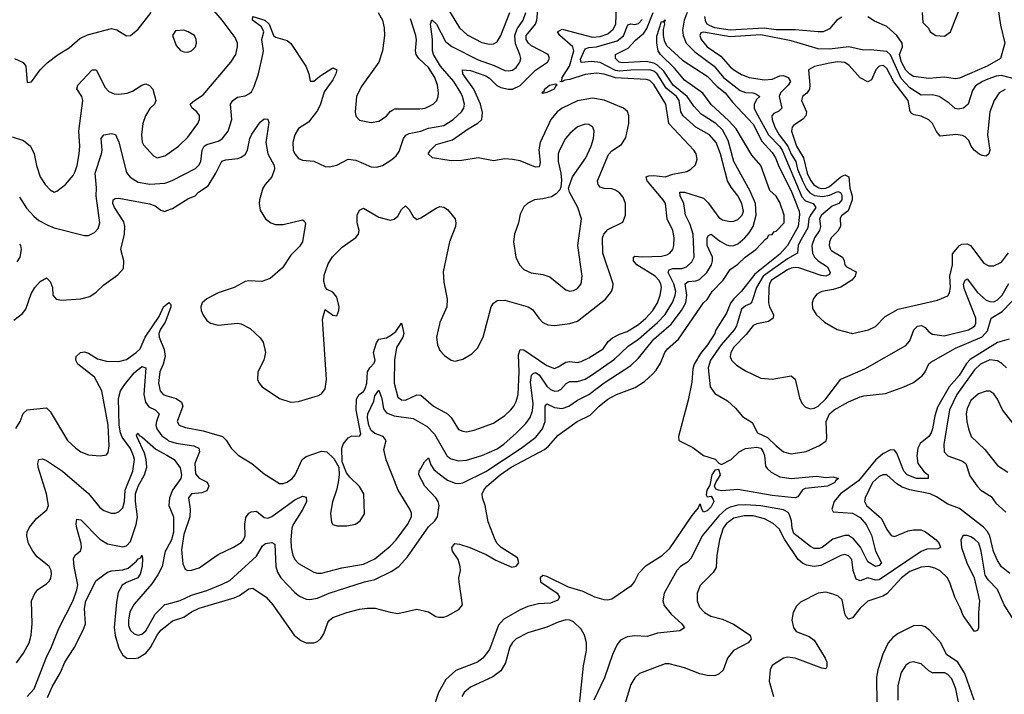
# Model space of a CAD drawing. Header units: inches. Extents: x 1682530 to 1839546, y 640742 to 791647.
# Tile 422 of 656: x 1709230 to 1714385, y 754921 to 758453. Entities that reach past the tile are written whole.
import ezdxf

# ---------------------------------------------------------------- set-up
doc = ezdxf.new("R2010")
doc.units = ezdxf.units.IN
doc.header["$MEASUREMENT"] = 0
doc.layers.add('B7705', color=7, linetype='Continuous')
doc.layers.add('B7715', color=7, linetype='Continuous')

msp = doc.modelspace()

# ---------------------------------------------------------------- linework, layer by layer
at = {"layer": 'B7705', "color": 5}
for points, elevation in [([(1709203.8, 758250), (1709247.9, 758227.9), (1709262.4, 758210), (1709270, 758124.7), (1709291.7, 758128.3), (1709338, 758190), (1709373.5, 758226.5), (1709431.8, 758270), (1709490, 758305.2), (1709545.1, 758354.9), (1709586, 758374), (1709710, 758406.5), (1709738.9, 758398.9), (1709790, 758368), (1709810, 758370.6), (1709850, 758403), (1709918.4, 758490)], 680), ([(1709190, 757839.7), (1709250, 757819.7), (1709286, 757790), (1709305.4, 757750), (1709317.8, 757690), (1709337.4, 757630), (1709363.5, 757590), (1709390, 757561.3), (1709410, 757550.3), (1709424.9, 757555.1), (1709469.6, 757590), (1709510, 757638), (1709521.3, 757658.7), (1709531.9, 757690), (1709541, 757750), (1709545.2, 757790), (1709540.5, 757870), (1709560.4, 758030), (1709555.8, 758050), (1709529.8, 758090.2), (1709535.1, 758110), (1709610, 758190.3), (1709630, 758190.4), (1709677.9, 758097.9), (1709697.7, 758077.7), (1709724.9, 758064.9), (1709750, 758062.1), (1709792.2, 758067.8), (1709820.6, 758079.4), (1709870, 758110.2), (1709890, 758116.5), (1709910, 758109.1), (1709928, 758090), (1709943.1, 758030), (1709935.3, 758010), (1709912.1, 757987.9), (1709889.3, 757950), (1709875.2, 757910), (1709867.2, 757850), (1709871.5, 757811.5), (1709878.4, 757798.4), (1709930, 757740.8), (1709950, 757730.2), (1709990, 757740.2), (1710000, 757747.1)], 660), ([(1709230, 757523.7), (1709265.9, 757465.9), (1709303.7, 757423.7), (1709330, 757402.2), (1709377.4, 757377.4), (1709410, 757363.5), (1709570, 757322.8), (1709590, 757322.3), (1709621.6, 757338.4), (1709640.3, 757359.7), (1709650.6, 757390), (1709629.9, 757530), (1709632.2, 757572.2), (1709626, 757650), (1709657.7, 757750), (1709661.3, 757770), (1709656.5, 757830), (1709670, 757850.2), (1709710, 757856.3), (1709731.3, 757851.3), (1709750, 757812.4), (1709790, 757652.8), (1709807.9, 757627.9), (1709850, 757602.2), (1709911.2, 757591.2), (1709990, 757597.5), (1710000, 757600.9)], 640), ([(1709199.7, 756880.3), (1709244.8, 756915.2), (1709262.3, 756937.7), (1709290, 757018.4), (1709310, 757050.5), (1709337.5, 757082.5), (1709370, 757101), (1709390, 757082.8), (1709401.1, 757050), (1709403.8, 757010), (1709422, 756990), (1709450, 756984.2), (1709550, 756991.6), (1709596.7, 757003.3), (1709630, 757026.2), (1709670, 757065.2), (1709743.4, 757116.6), (1709773.1, 757150), (1709775.9, 757190), (1709760.5, 757250), (1709778.9, 757330), (1709781.5, 757370), (1709775.3, 757395.3), (1709725.7, 757470), (1709718.5, 757490), (1709718.9, 757510), (1709730, 757517.2), (1709750, 757518.2), (1709909.4, 757489.4), (1709938.9, 757478.9), (1709970, 757455.9), (1709989.5, 757449.5), (1710000, 757453.2)], 620), ([(1709230, 757277.2), (1709233.7, 757270), (1709237.8, 757250), (1709230.9, 757209.1), (1709215, 757185)], 620), ([(1709210, 756312.7), (1709232.3, 756350), (1709249.1, 756390.9), (1709269.6, 756410), (1709370, 756420.5), (1709390, 756402), (1709480.8, 756250), (1709523.6, 756210), (1709550, 756190.2), (1709590, 756174), (1709651.1, 756168.9), (1709684.4, 756175.6), (1709693.4, 756186.6), (1709698, 756222), (1709692.7, 756330), (1709661, 756510), (1709621.1, 756581.1), (1709535.1, 756650), (1709524.7, 756670), (1709525.1, 756690), (1709549.4, 756710), (1709570, 756713.4), (1709590, 756707.2), (1709637.5, 756677.5), (1709685.5, 756665.5), (1709750, 756662.6), (1709790, 756674.6), (1709840.7, 756710), (1709860.4, 756730), (1709886.9, 756790), (1709961.1, 756898.9), (1709983.2, 756950), (1710000, 756962.8)], 580), ([(1710000, 756892.2), (1709991.5, 756870), (1709967.4, 756832.6), (1709958.9, 756810), (1709959.9, 756790), (1709987, 756727), (1709992.2, 756690), (1709981.3, 756650), (1709963.2, 756610), (1709956.8, 756550), (1709964.8, 756510), (1709981.2, 756490), (1710000, 756484.2)], 580), ([(1709213.8, 755086.2), (1709250, 755135.8), (1709279.1, 755190), (1709289.9, 755230), (1709296.1, 755290), (1709292.7, 755410), (1709310, 755448.5), (1709326, 755470), (1709370, 755499), (1709385.4, 755514.6), (1709394, 755530), (1709397.5, 755550), (1709395.2, 755570), (1709383.8, 755590), (1709321.1, 755641.1), (1709298.6, 755670), (1709277.1, 755710), (1709266.8, 755750), (1709268.6, 755771.4), (1709283, 755797), (1709318.4, 755841.6), (1709373, 755887), (1709380.5, 755910), (1709370.6, 755970.6), (1709326.5, 756110), (1709324.5, 756130), (1709330, 756150.3), (1709350, 756153.8), (1709370, 756145.9), (1709453.8, 756090), (1709590, 755972.3), (1709650, 755898.5), (1709670, 755882.8), (1709709.4, 755869.4), (1709730, 755869.3), (1709750, 755876.9), (1709770, 755897.7), (1709779.1, 755930), (1709783.1, 755990), (1709823.1, 756090), (1709830.9, 756150), (1709826.9, 756170), (1709810, 756207.8), (1709767.2, 756267.2), (1709757.5, 756290), (1709751.6, 756330), (1709747.2, 756470), (1709758.4, 756510), (1709779.4, 756540.6), (1709830, 756604), (1709870, 756638), (1709890.1, 756630.1), (1709880.9, 756490), (1709888.8, 756450), (1709906.7, 756426.7), (1709940.2, 756410), (1709959.8, 756390), (1709945.7, 756350), (1709943.1, 756330), (1709948.1, 756310), (1709974.9, 756274.9), (1710000, 756256.3)], 560), ([(1709270, 754910.2), (1709306.6, 754950), (1709370, 755115.3), (1709397.5, 755170), (1709434.6, 755265.4), (1709510, 755411.5), (1709530, 755467.2), (1709533.9, 755493.9), (1709514.6, 755590), (1709512.3, 755630), (1709521, 755650), (1709548.2, 755671.8), (1709553.2, 755690), (1709551.9, 755710), (1709529.2, 755790.8), (1709526.5, 755813.5), (1709530, 755838), (1709550, 755833.6), (1709650, 755733.4), (1709690, 755709.3), (1709770, 755693.6), (1709790, 755697.7), (1709810, 755720.3), (1709839.2, 755810), (1709847.1, 755850), (1709835.9, 755930), (1709837.2, 755970), (1709849.9, 756010), (1709883, 756070), (1709895, 756110), (1709892.4, 756150), (1709883, 756183), (1709842.7, 756270), (1709841.7, 756278.3), (1709850, 756287.7), (1709855.9, 756275.9), (1709870, 756268.9), (1709943.8, 756203.8), (1710000, 756172.3)], 540), ([(1710000, 755683.6), (1709992.5, 755670), (1709977, 755590), (1709954.2, 755545.8), (1709921.4, 755498.6), (1709830, 755393.8), (1709807.4, 755352.6), (1709799.6, 755310), (1709800.5, 755280.5), (1709810, 755254.9), (1709830, 755236.8), (1709850, 755230.8), (1709870, 755236.1), (1709890, 755253.9), (1709939.8, 755340.2), (1709989.5, 755390.5), (1710000, 755393.3)], 540), ([(1709376.1, 754903.9), (1709400.2, 754959.8), (1709444.1, 755035.9), (1709466.8, 755090), (1709515.7, 755164.3), (1709563, 755257), (1709575.5, 755290), (1709570.3, 755370), (1709575.7, 755410), (1709630, 755516.9), (1709690, 755560.5), (1709710, 755566.8), (1709770, 755572.4), (1709797.9, 755582.1), (1709841.8, 755618.2), (1709850, 755631.1), (1709863.9, 755636.1), (1709870, 755650.3), (1709873.9, 755633.9), (1709872.2, 755590), (1709860.1, 755550), (1709848, 755530), (1709790, 755507.1), (1709767.1, 755492.9), (1709746, 755454), (1709737.2, 755402.8), (1709725.4, 755270), (1709730, 755228.4), (1709750, 755161.8), (1709770, 755126.7), (1709790.9, 755110.9), (1709827.8, 755107.8), (1709850, 755112), (1709890, 755135.7), (1709914.6, 755165.4), (1709949.6, 755230), (1709970, 755256.4), (1710000, 755281.1)], 520)]:
    msp.add_lwpolyline(points, dxfattribs=dict(at, elevation=elevation))
at = {"layer": 'B7715', "color": 5}
for points, elevation in [([(1710000, 757453.2), (1710030, 757463.7), (1710110, 757514.2), (1710148.6, 757531.4), (1710165.6, 757550), (1710216.6, 757583.4), (1710257.6, 757650), (1710287.7, 757712.3), (1710310, 757719.8), (1710373.1, 757726.9), (1710390, 757732.5), (1710410, 757746.5), (1710423.7, 757770), (1710435.6, 757830), (1710446.1, 757853.9), (1710490, 757916.9), (1710510, 757934.5), (1710530, 757931.5), (1710534.7, 757914.7), (1710518.4, 757810), (1710529.1, 757750), (1710563.1, 757690), (1710565, 757670), (1710550.1, 757629.9), (1710515, 757590), (1710503.2, 757570), (1710485.4, 757510), (1710483.5, 757490), (1710490, 757455.5), (1710518, 757410), (1710544.4, 757390), (1710570, 757381.2), (1710610, 757380.2), (1710710, 757404.2), (1710719.7, 757399.7), (1710726.7, 757386.7), (1710711.6, 757290), (1710694.6, 757265.4), (1710650, 757220.7), (1710606.7, 757153.3), (1710541.8, 757098.2), (1710498.6, 757081.4), (1710430, 757086), (1710410, 757081.6), (1710353.4, 757050), (1710270, 757022.2), (1710210, 756991.5), (1710186, 756970), (1710178.6, 756950), (1710180.1, 756930), (1710190, 756906.7), (1710210, 756878.5), (1710230, 756863.2), (1710270, 756853.2), (1710370, 756864.2), (1710390, 756860.2), (1710436.6, 756836.6), (1710490, 756786.7), (1710505.2, 756765.2), (1710516.9, 756710), (1710508.1, 756670), (1710476.9, 756610), (1710476.1, 756570), (1710484, 756550), (1710500.3, 756530), (1710590.1, 756470.1), (1710650, 756450.7), (1710690, 756453.4), (1710794.3, 756485.7), (1710810, 756494.4), (1710830, 756519.6), (1710837, 756570), (1710815.8, 756884.2), (1710830, 756934.8), (1710870, 756906), (1710890, 756903), (1710901.7, 756930), (1710902.4, 756950), (1710890, 757000.5), (1710870, 757026.3), (1710840.1, 757040.1), (1710830.9, 757050.9), (1710822.4, 757082.4), (1710824.7, 757115.3), (1710844.5, 757175.5), (1710868.6, 757211.4), (1710918.8, 757261.2), (1710990, 757313.4), (1711004.5, 757330), (1711008, 757350), (1710997.8, 757390), (1710997.8, 757430), (1711010, 757455.3), (1711030, 757465.7), (1711110, 757418.7), (1711170, 757402.7), (1711190, 757407.7), (1711210, 757424.7), (1711230, 757458.4), (1711250, 757478.4), (1711270, 757458.9), (1711290, 757422.6), (1711310, 757407.6), (1711330, 757415.6), (1711410, 757466), (1711430, 757474), (1711450, 757472.2), (1711470, 757459.3), (1711510, 757410.6), (1711514.3, 757390), (1711511.5, 757370), (1711480.3, 757290), (1711447.1, 757132.9), (1711450, 757078), (1711468, 756990), (1711466.7, 756950), (1711430, 756867), (1711411.7, 756790), (1711416.8, 756750), (1711430, 756721.1), (1711454.6, 756694.6), (1711490, 756671.2), (1711510, 756665.8), (1711550, 756676.3), (1711596.8, 756703.2), (1711627.1, 756732.9), (1711656.3, 756790), (1711699.3, 756950), (1711710.6, 756969.4), (1711730, 756983.2), (1711770, 756984.3), (1711893, 756950), (1711915.6, 756935.6), (1711947.8, 756890), (1711970, 756868), (1711995.7, 756855.7), (1712030, 756851.8), (1712110, 756862), (1712150, 756874.2), (1712296.8, 756990), (1712328, 757030), (1712335.7, 757050), (1712336.8, 757070), (1712283.3, 757230), (1712280.9, 757310), (1712288.2, 757330), (1712310, 757354.3), (1712387.6, 757392.4), (1712401.6, 757430), (1712401.5, 757490), (1712390, 757523.1), (1712370, 757547.2), (1712350, 757560.6), (1712330, 757567), (1712290, 757568.4), (1712270, 757576.5), (1712258.4, 757590), (1712254.6, 757610), (1712312.6, 757747.4), (1712330, 757765.5), (1712380.5, 757799.5), (1712404.5, 757835.5), (1712420.2, 757910), (1712419.4, 757950), (1712411.6, 757971.6), (1712391.1, 757990), (1712290, 758030.8), (1712230, 758041.3), (1712150, 758028.5), (1712070, 757989.4), (1712043.6, 757970), (1712010.6, 757930), (1711954.5, 757810), (1711948.4, 757771.6), (1711955, 757705), (1711950, 757683.1), (1711930, 757680.2), (1711850, 757713.2), (1711810, 757721.6), (1711770, 757723.7), (1711710, 757714.6), (1711630, 757729.1), (1711544.6, 757715.4), (1711490, 757713.9), (1711392.3, 757730), (1711368.5, 757750), (1711380.7, 757770), (1711410, 757799.2), (1711496.1, 757823.9), (1711578.3, 757881.7), (1711629.2, 757910.8), (1711649.9, 757930.1), (1711652.6, 757967.4), (1711642.7, 758010), (1711607.7, 758090), (1711549.9, 758170), (1711549.2, 758190.8), (1711590, 758187.4), (1711670, 758158.4), (1711690, 758147.3), (1711728.7, 758108.7), (1711750, 758097.9), (1711790, 758088.3), (1711810, 758089.7), (1711850, 758107.6), (1711930, 758187.8), (1711993, 758230), (1712004.3, 758250), (1711996.5, 758270), (1711910, 758315.7), (1711893.5, 758330), (1711882, 758350), (1711882.3, 758370), (1711930, 758428.6), (1711938.1, 758450), (1711950, 758570.1)], 620), ([(1710000, 757747.1), (1710061.7, 757790), (1710110, 757838.3), (1710162.4, 757910), (1710171.7, 757930), (1710171.1, 757951.1), (1710158.2, 757970), (1710133.7, 757990), (1710122.9, 758010), (1710145.1, 758030), (1710190, 758058.6), (1710336.4, 758230), (1710362.5, 758270), (1710371.4, 758310), (1710371.3, 758330), (1710359.1, 758359.1), (1710289.8, 758450), (1710224.9, 758524.9)], 660), ([(1710000, 756484.2), (1710049.1, 756469.1), (1710078, 756450), (1710085.2, 756430), (1710055, 756350), (1710064.6, 756330), (1710098.6, 756318.6), (1710190, 756301.2), (1710291.2, 756271.2), (1710311.4, 756251.4), (1710336.9, 756210), (1710373.4, 756173.4), (1710445.3, 756130), (1710510, 756074.9), (1710590, 756024.9), (1710610, 756024.9), (1710630, 756031.3), (1710656.4, 756050), (1710672.7, 756070), (1710709.8, 756150), (1710730, 756165.2), (1710810, 756194.2), (1710838, 756190), (1710874.8, 756154.8), (1710900.5, 756110), (1710902.6, 756070), (1710897.7, 756030), (1710889.2, 755990), (1710867.9, 755927.9), (1710857.3, 755870), (1710862.5, 755822.5), (1710870.4, 755810.4), (1710890, 755802.4), (1710942.3, 755802.3), (1710987.5, 755812.5), (1711013.3, 755830), (1711034.6, 755865.4), (1711032.3, 755970), (1711010, 756009.6), (1710958, 756058), (1710940.9, 756080.9), (1710918, 756138), (1710917.1, 756210), (1710923.1, 756230), (1710950, 756263.2), (1710970, 756273.6), (1711010, 756272.8), (1711016.6, 756283.4), (1710991.3, 756410), (1710993.9, 756466.1), (1711007.4, 756490), (1711030, 756506.9), (1711038.3, 756521.7), (1711048, 756550), (1711051.5, 756610), (1711062.7, 756630), (1711086.1, 756653.9), (1711090.7, 756670), (1711083.4, 756710), (1711098.7, 756761.3), (1711110, 756779.7), (1711150, 756787.5), (1711177.1, 756802.9), (1711198.7, 756821.3), (1711230, 756864.4), (1711240.7, 756810), (1711235.3, 756790), (1711203, 756737), (1711192.6, 756672.6), (1711190.1, 756550.1), (1711210, 756476.9), (1711230, 756462.2), (1711250, 756461.8), (1711310, 756488.6), (1711330, 756487.6), (1711396.9, 756430), (1711470.1, 756390.1), (1711488.4, 756370), (1711527.9, 756307.9), (1711550, 756298.2), (1711570, 756295.9), (1711610, 756303.8), (1711710, 756341.4), (1711770, 756381), (1711802, 756410), (1711817, 756430), (1711830, 756453.4), (1711839.4, 756490), (1711845.2, 756610), (1711841.7, 756698.3), (1711850, 756726.5), (1711870, 756724), (1711990, 756642.3), (1712030, 756627.5), (1712050, 756635.1), (1712090, 756660.6), (1712110, 756663.1), (1712150, 756657.8), (1712170, 756662.6), (1712210, 756682.2), (1712284.5, 756730), (1712311.1, 756768.9), (1712333.4, 756786.6), (1712370, 756807.3), (1712410, 756820.5), (1712470, 756857.7), (1712508.4, 756890), (1712545.5, 756930), (1712568.7, 756970), (1712583.8, 757010), (1712591.1, 757050), (1712587.2, 757070), (1712576.4, 757090), (1712556.6, 757110), (1712461.5, 757170), (1712444.5, 757190), (1712444, 757210), (1712450, 757214.2), (1712490, 757211.6), (1712590, 757215.4), (1712618.7, 757221.3), (1712634.6, 757230), (1712649, 757250), (1712655.2, 757270), (1712657.5, 757310), (1712650.4, 757350), (1712620.1, 757410), (1712610.5, 757490), (1712599, 757510), (1712515.9, 757610), (1712509.8, 757630), (1712524.4, 757635.6), (1712550, 757637.2), (1712610, 757629.7), (1712650, 757645), (1712722.3, 757657.7), (1712744.2, 757670), (1712767.8, 757692.2), (1712777.6, 757722.4), (1712772.1, 757750), (1712759.8, 757770), (1712629.3, 757909.3), (1712613.9, 758010), (1712550, 758113), (1712530, 758134), (1712510, 758140.4), (1712350, 758148.6), (1712290, 758168.5), (1712250, 758172.9), (1712190, 758166.7), (1712110, 758139.7), (1712084.1, 758135.9), (1712068.4, 758128.4), (1712059, 758130), (1712068.4, 758131.6), (1712069.9, 758150), (1712108.8, 758210), (1712132, 758290), (1712126.1, 758310), (1712057.3, 758370), (1712045.3, 758390), (1712070, 758403.1), (1712230, 758361.5), (1712270, 758365.1), (1712310, 758378.8), (1712337.4, 758402.6), (1712350.8, 758429.2), (1712355.1, 758524.9)], 580), ([(1711459.2, 758530), (1711532.4, 758410), (1711573.4, 758373.4), (1711650, 758333.9), (1711690, 758324.1), (1711710, 758325.9), (1711730, 758336.5), (1711749.1, 758370.9), (1711796.2, 758490)], 660), ([(1714350, 758530.2), (1714364.6, 758424.6), (1714388.8, 758330), (1714365.3, 758250), (1714294.7, 758210), (1714150, 758146.1), (1714130, 758144.1), (1714070, 758152.8), (1713990, 758144.7), (1713910, 758156.1), (1713890, 758167.4), (1713870, 758187.8), (1713846.2, 758230), (1713837.1, 758270), (1713851.7, 758310), (1713850.3, 758330), (1713822.4, 758370), (1713770, 758416.6), (1713705.1, 758445.1), (1713670, 758467.8)], 540), ([(1713954.9, 758490), (1713958.8, 758438.8), (1713989, 758409), (1713997.4, 758390), (1714026, 758370), (1714072.7, 758367.3), (1714104.3, 758390), (1714158.9, 758530)], 540), ([(1710000, 757600.9), (1710029.1, 757610.9), (1710150, 757673.7), (1710168.9, 757691.1), (1710178.3, 757710), (1710186.1, 757770), (1710196.8, 757790), (1710210, 757800.1), (1710270, 757817.6), (1710290, 757828.6), (1710321.8, 757870), (1710341.7, 757930), (1710334, 758010), (1710345.3, 758030), (1710370, 758047.3), (1710410, 758055), (1710434.1, 758065.9), (1710444.2, 758075.8), (1710457, 758103), (1710480.8, 758170), (1710504, 758270), (1710505.8, 758290), (1710497.7, 758350), (1710508.6, 758390), (1710495.5, 758415.5), (1710449.8, 758450), (1710450, 758470.4), (1710514.4, 758450), (1710536.5, 758430), (1710559.5, 758370), (1710570, 758361.1), (1710630, 758344.4), (1710650, 758327.7), (1710729.1, 758210), (1710744, 758170), (1710750.8, 758130.8), (1710770, 758130.5), (1710802.4, 758157.6), (1710870, 758201.6), (1710890, 758191), (1710886, 758170), (1710870, 758137.4), (1710825, 758075), (1710805.2, 758010), (1710790, 757976.8), (1710743, 757917), (1710690, 757883), (1710671.4, 757850), (1710660.8, 757810), (1710661.5, 757770), (1710670.3, 757750), (1710690, 757726.7), (1710710, 757717.6), (1710770, 757711.7), (1710830, 757684.9), (1710850, 757682), (1710890, 757691.7), (1710950, 757723.5), (1710990, 757716.6), (1711070, 757683.2), (1711098.4, 757681.6), (1711129.8, 757690.2), (1711179.4, 757720.6), (1711200.5, 757739.5), (1711216.6, 757763.4), (1711239.5, 757830), (1711251.9, 757848.1), (1711270, 757857.4), (1711330, 757868.5), (1711370, 757884.4), (1711450, 757899.1), (1711500.2, 757930), (1711542.7, 757970), (1711555.5, 757990), (1711558.2, 758010), (1711549.4, 758050), (1711539.9, 758070), (1711502.3, 758130), (1711433.9, 758210), (1711396.5, 758270), (1711390.7, 758290), (1711391.5, 758351.5), (1711380.7, 758430), (1711388.7, 758451.3), (1711412.6, 758430), (1711458.9, 758338.9), (1711492.1, 758312.1), (1711630, 758242.5), (1711713.6, 758213.6), (1711770, 758187.5), (1711790, 758184.8), (1711810, 758188.1), (1711830, 758202.6), (1711848.3, 758230), (1711853.1, 758250), (1711849.3, 758270), (1711826.1, 758326.1), (1711822, 758370), (1711834.9, 758405.1), (1711866.2, 758450), (1711881, 758490)], 640), ([(1710000, 755393.3), (1710070, 755411.7), (1710130, 755440.1), (1710210, 755465.1), (1710290, 755496.8), (1710330, 755517.3), (1710470, 755643.8), (1710501.6, 755698.4), (1710517, 755710), (1710550, 755715.5), (1710566.8, 755706.8), (1710571, 755590), (1710580.5, 755560.5), (1710597.2, 755530), (1710670, 755453.2), (1710694.5, 755434.5), (1710730, 755419.8), (1710750, 755417.9), (1710790, 755423.6), (1710850, 755450.1), (1711035.1, 755510), (1711090, 755522.7), (1711175.3, 755564.7), (1711214.4, 755590), (1711259.8, 755640.2), (1711370, 755798.4), (1711403.5, 755830), (1711417.1, 755850), (1711427.2, 755910), (1711421.9, 755930), (1711408.7, 755950), (1711351.8, 756010), (1711319.2, 756070), (1711322.3, 756090), (1711330, 756103.8), (1711350, 756138), (1711370, 756158.8), (1711382.3, 756122.3), (1711398.3, 756098.3), (1711419.8, 756079.8), (1711470, 756041.7), (1711510, 756026.3), (1711530, 756024.8), (1711550, 756028.8), (1711670, 756087.7), (1711855, 756210), (1711932.7, 756267.3), (1711967.4, 756310), (1711980.6, 756350), (1711981.1, 756430), (1711990, 756441.7), (1712030, 756423.4), (1712070, 756416.5), (1712105.5, 756430), (1712150, 756461.2), (1712210, 756491), (1712290, 756551.3), (1712430, 756641.6), (1712470, 756680.5), (1712550, 756780.5), (1712641.9, 756858.1), (1712696, 756930), (1712717.4, 756970), (1712723, 757010), (1712715, 757070), (1712730, 757081.4), (1712770, 757085.3), (1712790, 757093.4), (1712828.2, 757130), (1712853, 757170), (1712858.1, 757190), (1712857, 757210), (1712828.9, 757270), (1712829.6, 757310.4), (1712837.1, 757322.9), (1712850, 757329.2), (1712894.8, 757294.8), (1712930, 757275), (1712950, 757269.6), (1712970, 757271.5), (1712990, 757280.1), (1713026.7, 757310), (1713050, 757336.2), (1713070.6, 757369.4), (1713086.9, 757430), (1713081.9, 757490), (1713055.5, 757555.5), (1712970, 757710), (1712939.8, 757819.8), (1712910, 757875.5), (1712875, 757910), (1712797.6, 757957.6), (1712759.6, 757999.6), (1712725.2, 758050), (1712651.6, 758110), (1712603, 758183), (1712570, 758214.3), (1712550, 758224.9), (1712510, 758233.6), (1712386.6, 758226.6), (1712368.5, 758230), (1712348.8, 758250), (1712349.8, 758270), (1712416.6, 758303.4), (1712454.7, 758345.3), (1712497.6, 758382.4), (1712512.8, 758407.2), (1712547.5, 758490)], 540), ([(1711107.2, 758490), (1711128.9, 758450), (1711138.5, 758410), (1711139.6, 758370), (1711130.3, 758290), (1711110.2, 758229.8), (1711018.4, 758101.6), (1710993.8, 758050), (1710985.8, 757970), (1710990, 757948), (1711010, 757926.3), (1711070, 757914.9), (1711110, 757922.3), (1711150, 757947.2), (1711170, 757972.7), (1711193.3, 757986.7), (1711325.5, 757985.5), (1711353.3, 757990), (1711395.3, 758010), (1711413.3, 758030), (1711421, 758050), (1711423.2, 758070), (1711417.6, 758110), (1711404.3, 758150), (1711370, 758202), (1711319.9, 758250), (1711306.5, 758270), (1711302.1, 758290), (1711308.2, 758348.2), (1711304.7, 758370), (1711277.1, 758457.1)], 660), ([(1712725.3, 758490), (1712709.3, 758450), (1712701.2, 758398.8), (1712703.5, 758370), (1712719.9, 758330), (1712764.1, 758284.1), (1712865.7, 758210), (1712915.2, 758150), (1713002, 758082), (1713030, 758071.8), (1713069.2, 758069.2), (1713084.5, 758064.5), (1713104.9, 758050), (1713090, 758036.8), (1713075.3, 758010), (1713076, 757990), (1713085, 757970), (1713150.6, 757850), (1713209, 757790), (1713221.8, 757770), (1713325.4, 757525.4), (1713344.9, 757504.9), (1713383.7, 757490), (1713398.3, 757470), (1713370.1, 757430), (1713362.5, 757410), (1713356.3, 757363.7), (1713313.9, 757290), (1713306.7, 757270), (1713303.1, 757230), (1713250, 757201.1), (1713123.1, 757110), (1713087.3, 757050), (1713064.2, 756975.8), (1713055, 756965), (1713030, 756954.9), (1713010, 756938.1), (1712982.6, 756850), (1712971, 756830), (1712902.8, 756750), (1712847.7, 756670), (1712833.9, 756630), (1712845.7, 756530), (1712870, 756496.1), (1712936.7, 756456.7), (1712978.5, 756418.5), (1713014.8, 756374.8), (1713064.5, 756344.5), (1713093.7, 756290), (1713145.1, 756265.1), (1713190, 756221.8), (1713230, 756191.1), (1713270, 756179.8), (1713347.1, 756192.9), (1713417.2, 756222.8), (1713451.7, 756248.3), (1713455.4, 756264.6), (1713453.4, 756350), (1713470, 756388.8), (1713493.7, 756410), (1713570, 756452.8), (1713630, 756477.6), (1713650, 756483.6), (1713763.6, 756496.4), (1713858.7, 756530), (1713910, 756553.6), (1713956.7, 756590), (1713971.5, 756610), (1713989.5, 756650.5), (1714000.4, 756659.6), (1714130, 756732.5), (1714270, 756791.9), (1714296.6, 756823.4), (1714316.1, 756890), (1714374.3, 756925.7), (1714470, 757025)], 540), ([(1713533.7, 758466.3), (1713508.5, 758450), (1713470, 758405.1), (1713437.3, 758390), (1713411.3, 758388.7), (1713290, 758399.6), (1713190, 758400), (1713128.1, 758408.1), (1712950, 758398), (1712870.5, 758410), (1712841.8, 758421.8), (1712829.9, 758430), (1712822.5, 758442.5), (1712817.7, 758470)], 540), ([(1710000, 756256.3), (1710010, 756248.9), (1710050, 756235.5), (1710142.1, 756222.1), (1710168.4, 756210), (1710171.9, 756190), (1710146.8, 756130), (1710150, 756075.8), (1710170, 756052.6), (1710211.6, 756031.6), (1710220.2, 756010), (1710210, 755986.8), (1710183.6, 755976.4), (1710130.2, 755969.8), (1710113.7, 755950), (1710122, 755890), (1710121.1, 755850), (1710090, 755757.6), (1710077.6, 755677.6), (1710083.5, 755603.5), (1710096.1, 755576.1), (1710109.2, 755569.2), (1710130, 755570.2), (1710170, 755583.8), (1710270, 755653), (1710350, 755691), (1710390, 755715.9), (1710402.3, 755730), (1710410.5, 755750), (1710408.6, 755811.4), (1710414.1, 755845.9), (1710430.6, 755869.4), (1710442.8, 755877.2), (1710470, 755879.3), (1710510, 755846.4), (1710530, 755842.6), (1710550, 755851.3), (1710670, 755939.8), (1710710, 755957.8), (1710730, 755953.4), (1710731.8, 755930), (1710713.2, 755890), (1710661.8, 755810), (1710655.6, 755790), (1710650.1, 755730.1), (1710650.8, 755690), (1710660.5, 755650), (1710670, 755627.6), (1710690, 755605.2), (1710770, 755560.7), (1710790, 755554.7), (1710810, 755555.2), (1710917.3, 755582.7), (1711030, 755602.5), (1711088.8, 755630), (1711170, 755697.1), (1711201.4, 755730), (1711260.6, 755810), (1711281.7, 755850), (1711281.9, 755870), (1711273.2, 755890), (1711212, 755990), (1711148.2, 756148.2), (1711137.1, 756202.9), (1711148.2, 756250), (1711134, 756270), (1711090, 756286.4), (1711070, 756302.8), (1711057.3, 756330), (1711050.8, 756369.2), (1711052.6, 756390), (1711083.7, 756456.3), (1711090, 756483.8), (1711110, 756513.4), (1711125.5, 756470), (1711135.6, 756415.6), (1711150, 756394), (1711190, 756378.7), (1711290, 756364.5), (1711363.3, 756323.3), (1711402.4, 756282.4), (1711468.2, 756168.2), (1711490, 756153.5), (1711530, 756143.5), (1711570, 756147.6), (1711650, 756172.1), (1711730, 756205.9), (1711765.8, 756230), (1711831.2, 756290), (1711881, 756339), (1711903.2, 756370), (1711914.9, 756405.1), (1711918.1, 756441.9), (1711905, 756555), (1711910, 756591.7), (1711919.1, 756600.9), (1711930, 756605.1), (1711950, 756593.1), (1711990, 756534.3), (1712010, 756517), (1712030, 756508.3), (1712050, 756509), (1712063.6, 756516.4), (1712091.9, 756548.1), (1712110, 756557.8), (1712150, 756558.9), (1712190, 756571.6), (1712230, 756594.5), (1712344.9, 756675.1), (1712415.9, 756744.1), (1712470, 756781.1), (1712570, 756867.8), (1712609.7, 756910.3), (1712650, 756976), (1712662.4, 757010), (1712664.7, 757030), (1712655.6, 757070), (1712625.1, 757130), (1712630, 757143.6), (1712649.6, 757150.4), (1712697, 757150), (1712721.6, 757158.4), (1712750, 757185.8), (1712760.8, 757210), (1712755.6, 757330), (1712740.5, 757380.5), (1712715.4, 757430), (1712707.8, 757490), (1712688.1, 757530), (1712686.9, 757550), (1712710.3, 757550), (1712810, 757518.8), (1712834.4, 757494.4), (1712890, 757417.6), (1712910, 757405), (1712950, 757395.8), (1712970, 757398), (1712990, 757406.7), (1713013.4, 757430), (1713019.6, 757450), (1713011.8, 757490), (1712990, 757530.6), (1712955.6, 757575.6), (1712936.7, 757610), (1712900.1, 757750), (1712876.6, 757810), (1712842.1, 757850), (1712769.4, 757889.4), (1712704.3, 757950), (1712691.6, 757970), (1712683.7, 758030), (1712669.6, 758050), (1712614.7, 758094.7), (1712567.4, 758170), (1712550, 758182.9), (1712530, 758189.5), (1712430, 758188.5), (1712370, 758182.9), (1712350, 758186.2), (1712270, 758229.4), (1712226.5, 758233.5), (1712170, 758228.9), (1712165.8, 758245.8), (1712190, 758300.1), (1712210, 758307.2), (1712250, 758310.5), (1712357.6, 758342.4), (1712391.2, 758368.8), (1712414.7, 758425.3), (1712429.2, 758430.8), (1712450, 758428.5), (1712470, 758432.9), (1712490, 758453.7)], 560), ([(1710000, 755281.1), (1710030, 755305.7), (1710090, 755324.9), (1710130, 755352.3), (1710170, 755372.4), (1710353.5, 755426.5), (1710381.2, 755438.8), (1710430, 755472.8), (1710450, 755477.1), (1710520.3, 755430), (1710554.9, 755390), (1710667.5, 755230), (1710702.1, 755202.1), (1710730, 755190.1), (1710770, 755190.2), (1710790, 755198.2), (1710807.6, 755212.4), (1710823, 755237), (1710843.7, 755296.3), (1710851.5, 755308.5), (1710870, 755322.8), (1710942.7, 755350), (1711010, 755366.5), (1711050, 755372.8), (1711091.5, 755371.5), (1711170, 755350.3), (1711210, 755344.4), (1711310, 755367.3), (1711370, 755353), (1711408.5, 755328.5), (1711424.2, 755324.2), (1711450, 755325.5), (1711470, 755332.4), (1711530, 755365.6), (1711547.8, 755390), (1711530.5, 755510), (1711529.9, 755530.1), (1711538.4, 755570), (1711536.2, 755590), (1711526.7, 755626.7), (1711497, 755670), (1711492, 755690), (1711509.2, 755710), (1711532.6, 755707.4), (1711587.6, 755690), (1711672.1, 755652.1), (1711722.8, 755622.8), (1711807.1, 755587.1), (1711830, 755592), (1711842.8, 755610), (1711835.7, 755635.7), (1711750.9, 755690), (1711729.8, 755710), (1711720.4, 755730), (1711683.3, 755823.3), (1711667.5, 755910), (1711654.1, 755950), (1711651.3, 755970), (1711659.9, 755990), (1711676.1, 756010), (1711746, 756070), (1711803.9, 756110), (1711977.8, 756202.2), (1711999.6, 756220.4), (1712050, 756277.7), (1712149.7, 756350), (1712217.4, 756382.6), (1712264.5, 756430), (1712310, 756466.7), (1712355.1, 756490), (1712452.8, 756527.2), (1712500.9, 756559.1), (1712543.6, 756596.4), (1712562.4, 756617.6), (1712585, 756655), (1712608.6, 756710), (1712622.6, 756730), (1712679, 756781), (1712810, 756970.6), (1712830, 756988.5), (1712856.5, 757030), (1712913.5, 757090), (1712950, 757145.7), (1712990, 757172.1), (1713028.3, 757210), (1713084.5, 757250), (1713135.4, 757304.6), (1713145.2, 757310), (1713152.9, 757327.1), (1713170, 757328.2), (1713178, 757342), (1713190, 757346), (1713232.4, 757390), (1713232.9, 757430), (1713210, 757496), (1713190, 757529.7), (1713157.8, 757557.8), (1713110, 757689.6), (1713063.3, 757743.3), (1712981, 757881), (1712942.9, 757922.9), (1712850, 758008.4), (1712807.5, 758067.5), (1712710, 758136.8), (1712658.8, 758198.8), (1712584.5, 758270), (1712572.9, 758290), (1712565.8, 758330), (1712566.7, 758366.7), (1712590, 758444), (1712598, 758442), (1712610, 758452), (1712603.6, 758436.4), (1712606.8, 758430), (1712599, 758401), (1712598.6, 758370), (1712603.6, 758343.6), (1712617.2, 758317.2), (1712701.1, 758241.1), (1712830, 758156.6), (1712882.5, 758102.5), (1712922.9, 758070), (1712961.3, 758021.3), (1713070, 757906), (1713116.3, 757816.3), (1713170, 757757.3), (1713187, 757730), (1713204.5, 757684.5), (1713270, 757557), (1713311.7, 757450), (1713313.3, 757433.3), (1713306.4, 757370), (1713250, 757269.9), (1713210, 757225.2), (1713079.2, 757120.8), (1713009, 757031), (1712968.4, 756991.6), (1712952, 756968), (1712930, 756916.8), (1712874, 756826), (1712868.9, 756810), (1712830.8, 756750), (1712794.9, 756705.1), (1712762.2, 756650), (1712754.4, 756625.6), (1712750, 756555.3), (1712730, 756461.2), (1712678.9, 756270), (1712681.1, 756250), (1712754, 756214), (1712810, 756172), (1712871.9, 756151.9), (1712890, 756131.4), (1712904.9, 756124.9), (1712955.8, 756150), (1712997.7, 756190), (1713030, 756207.1), (1713090, 756214.6), (1713110.1, 756210), (1713122.2, 756190), (1713130, 756170.5), (1713135.6, 756115.6), (1713143.2, 756103.2), (1713164.7, 756084.7), (1713210, 756060.3), (1713270, 756051.3), (1713402.8, 756062.8), (1713450, 756056.9), (1713490, 756058.9), (1713517.3, 756050), (1713502, 756038), (1713498.7, 756030), (1713458.8, 756010), (1713342, 755998), (1713328.9, 755991.1), (1713304.4, 755955.6), (1713290.2, 755949.8), (1713270, 755950.9), (1713170, 755961.6), (1712990, 755993), (1712905.6, 755985.6), (1712889.2, 755989.2), (1712875.5, 755995.5), (1712868.7, 756010), (1712874.5, 756030), (1712899.7, 756070), (1712890, 756097.2), (1712870, 756095.1), (1712854.4, 756070), (1712843.8, 756016.2), (1712828.2, 755990), (1712824.7, 755964.7), (1712830, 755954), (1712850, 755958), (1712860.7, 755940.7), (1712864, 755930), (1712850, 755902.9), (1712830, 755882), (1712810, 755875.3), (1712801.2, 755890), (1712795.3, 755915.3), (1712790, 755915.3), (1712782.5, 755897.5), (1712750, 755857), (1712630, 755682.3), (1712590, 755644.7), (1712504.9, 755590), (1712470, 755552.7), (1712448.9, 755511.1), (1712430, 755487), (1712330, 755419.3), (1712310, 755414.5), (1712290, 755416.3), (1712240.7, 755430), (1712179.8, 755459.8), (1712102.8, 755482.8), (1711990, 755538.1), (1711970, 755542.4), (1711955.3, 755530), (1711957, 755510), (1712044.1, 755450), (1712056.3, 755430), (1712046.9, 755413.1), (1712010, 755398.6), (1711946.1, 755393.9), (1711890, 755381.5), (1711850, 755363.4), (1711765.8, 755314.2), (1711737.8, 755282.2), (1711690, 755155.1), (1711654.6, 755110), (1711626.4, 755090), (1711514, 755046), (1711461, 754999), (1711422.2, 754930), (1711390.1, 754829.9)], 520), ([(1714490.9, 758129.1), (1714370, 758161), (1714343, 758157), (1714298.5, 758141.5), (1714270.4, 758129.6), (1714234.2, 758105.8), (1714218.7, 758081.3), (1714196.1, 758010), (1714172.2, 757990), (1714144.4, 757984.4), (1714128, 757988), (1714095.7, 758015.7), (1714043.5, 758050), (1714010, 758059.4), (1713950, 758058.1), (1713890, 758096.5), (1713844.5, 758144.5), (1713790, 758268.2), (1713770, 758285.7), (1713684.8, 758295.2), (1713647.2, 758292.8), (1713571.2, 758311.2), (1713470, 758298.6), (1713410, 758300.8), (1713270, 758342.3), (1713110, 758372.8), (1712950, 758363.9), (1712810, 758388.3), (1712796.4, 758383.6), (1712791, 758370), (1712797.6, 758350), (1712829.5, 758310), (1712901.9, 758261.9), (1712950, 758206.9), (1712970, 758189.6), (1713010, 758166.2), (1713050, 758150.1), (1713130, 758138), (1713170, 758141.9), (1713210, 758158.1), (1713230, 758159.9), (1713253, 758150), (1713265.6, 758130), (1713254.1, 758110), (1713214.3, 758070), (1713206.3, 758050), (1713220.9, 757990), (1713205.5, 757974.5), (1713177.9, 757962.1), (1713167.4, 757950), (1713169.3, 757930), (1713184.6, 757890), (1713206.4, 757850), (1713251.2, 757791.2), (1713268.6, 757748.6), (1713293, 757710), (1713301.7, 757670), (1713330, 757605.3), (1713350, 757566.5), (1713366.3, 757546.3), (1713391.9, 757531.9), (1713433.4, 757526.6), (1713470, 757533.4), (1713513.1, 757553.1), (1713527.7, 757547.7), (1713533.8, 757533.8), (1713533.8, 757510), (1713519.3, 757490), (1713484.1, 757475.9), (1713427.8, 757430), (1713418.2, 757410), (1713422.4, 757370), (1713417, 757350), (1713392.3, 757310), (1713377.6, 757270), (1713380.8, 757230), (1713391.4, 757210), (1713410, 757189.7), (1713459.3, 757159.3), (1713473.6, 757130), (1713470, 757118.3), (1713450.4, 757109.6), (1713426.6, 757113.4), (1713310, 757152.9), (1713290, 757155.9), (1713270, 757152.6), (1713250, 757143), (1713166.5, 757090), (1713155.6, 757070), (1713152.2, 757050), (1713150.1, 756970), (1713155.3, 756950), (1713177, 756910), (1713175.8, 756890), (1713150, 756873.5), (1713090, 756861.4), (1713070, 756851.6), (1713034.4, 756805.6), (1712970, 756738.4), (1712953.9, 756710), (1712950.2, 756690), (1712957.2, 756670), (1712983.7, 756643.7), (1713030, 756615.2), (1713110, 756575.4), (1713170, 756570.1), (1713270, 756588.4), (1713290.2, 756570.2), (1713312.4, 756472.4), (1713324.9, 756444.9), (1713344.2, 756424.2), (1713370, 756415.5), (1713390, 756419.5), (1713410, 756430.3), (1713450, 756467.3), (1713530, 756570.2), (1713655.5, 756624.5), (1713870, 756747.2), (1713890, 756772.4), (1713911.7, 756828.3), (1713930, 756847.9), (1713952, 756852), (1713970, 756842), (1713990, 756819.4), (1714010, 756805.9), (1714070, 756798.6), (1714197.7, 756830), (1714219.2, 756840.8), (1714230.4, 756850), (1714235.7, 756864.3), (1714236.1, 756890), (1714174.2, 757045.8), (1714171.8, 757068.2), (1714181.1, 757090), (1714190, 757096.2), (1714244.6, 757024.6), (1714290, 756985.3), (1714310, 756977.5), (1714330, 756976.4), (1714350, 756986.1), (1714374.1, 757010), (1714408.5, 757071.5)], 560), ([(1714390, 758087.1), (1714358.6, 758070), (1714332.6, 758030), (1714309.3, 757970), (1714296.6, 757850), (1714310.1, 757770), (1714304.9, 757750), (1714290, 757739.1), (1714270, 757741.4), (1714252.3, 757750), (1714228, 757770), (1714212, 757790), (1714199.8, 757819.8), (1714179.6, 757839.6), (1714166.3, 757846.3), (1714131.5, 757851.5), (1714050, 757843.7), (1714030, 757867.1), (1714008.7, 757908.7), (1713990, 757929.1), (1713950, 757947.1), (1713913.9, 757953.9), (1713901.2, 757961.2), (1713892, 757972), (1713881.6, 758030), (1713807.1, 758127.1), (1713770, 758196.8), (1713752.3, 758212.3), (1713730, 758209.3), (1713712.7, 758190), (1713690, 758138.7), (1713670, 758126.8), (1713630, 758149), (1713573.7, 758213.7), (1713550, 758229.4), (1713512, 758232), (1713470, 758225.8), (1713392, 758208), (1713359.6, 758190), (1713367, 758110), (1713364.9, 758090), (1713351.1, 758068.9), (1713329.4, 758050), (1713322.7, 758030), (1713349.2, 757970), (1713346, 757950), (1713330, 757932.8), (1713281.9, 757898.1), (1713275.4, 757890), (1713271, 757870), (1713297.1, 757790), (1713334.3, 757730), (1713352.7, 757650), (1713370, 757613.3), (1713388.6, 757588.6), (1713413.4, 757573.4), (1713430, 757569.3), (1713450, 757571.1), (1713470, 757579.5), (1713530, 757630.1), (1713550, 757641.5), (1713571.2, 757630), (1713577.2, 757570), (1713588.4, 757530), (1713588.6, 757510), (1713567.1, 757452.9), (1713533.6, 757426.4), (1713525.9, 757414.1), (1713527.5, 757370), (1713514.3, 757345.7), (1713477.9, 757310), (1713469.6, 757290), (1713468.5, 757270), (1713475.1, 757250), (1713483, 757243), (1713537.5, 757210), (1713547.3, 757190), (1713549.7, 757169.7), (1713558.2, 757158.2), (1713610, 757132.3), (1713604.6, 757110), (1713586.8, 757090), (1713530, 757053.4), (1713490, 757039.6), (1713430.7, 757030), (1713403.7, 757016.3), (1713386.3, 756993.7), (1713378.4, 756970), (1713381.4, 756941.4), (1713400.5, 756910), (1713443.8, 756870), (1713511, 756831), (1713590, 756810.2), (1713674.3, 756830), (1713710, 756847.2), (1713760.9, 756899.1), (1713830, 756937.9), (1714036.3, 756983.7), (1714090, 757007), (1714097.9, 757022.1), (1714103.2, 757050), (1714099.8, 757110), (1714114, 757170), (1714113.4, 757226.6), (1714150, 757270.3), (1714162.1, 757277.9), (1714190, 757280.2), (1714207.6, 757270), (1714277.4, 757177.4), (1714303.7, 757163.7), (1714330, 757164.6), (1714370, 757183.6), (1714407.9, 757232.1)], 580), ([(1710000, 756962.8), (1710011.8, 756971.8), (1710021.3, 756961.3), (1710022.2, 756950), (1710000, 756892.2)], 580), ([(1714410, 756780.5), (1714350, 756762.4), (1714207, 756673), (1714187.4, 756652.6), (1714148.9, 756590), (1714096.2, 756530), (1714035, 756425), (1714020.7, 756379.3), (1714010.1, 756310), (1714002.2, 756290), (1713990, 756269.9), (1713945.3, 756234.7), (1713932.5, 756210), (1713926.9, 756170), (1713932.2, 756130), (1713965.2, 756085.2), (1713985.8, 756070), (1713986.8, 756050), (1713926, 756050), (1713876.1, 756070), (1713858.8, 756090), (1713823.2, 756183.2), (1713810, 756199), (1713790, 756200.2), (1713750, 756179.7), (1713710, 756147.4), (1713622.2, 756037.8), (1713526.8, 755970), (1713494, 755930), (1713481.4, 755890), (1713490, 755876.9), (1713590, 755869.1), (1713630, 755846.3), (1713662.3, 755810), (1713690, 755754.9), (1713710, 755670.3), (1713743.1, 755610), (1713730, 755594.7), (1713710, 755589.9), (1713670, 755614.7), (1713632, 755692), (1713595.5, 755735.5), (1713570, 755752.1), (1713550, 755752.7), (1713487, 755733), (1713431.1, 755688.9), (1713415.9, 755684.1), (1713390, 755684.6), (1713370, 755694.5), (1713283.7, 755763.7), (1713273.8, 755790), (1713270.5, 755830), (1713260.5, 755860.5), (1713253, 755873), (1713230, 755886), (1713110, 755907.2), (1713030, 755912.7), (1712990, 755910.5), (1712950, 755901.1), (1712929.1, 755890.9), (1712890, 755855.2), (1712802.7, 755750), (1712746.5, 755633.5), (1712726.5, 755613.5), (1712690, 755590.5), (1712670, 755569.8), (1712604.5, 755450), (1712597.7, 755410), (1712605.1, 755385.1), (1712641.4, 755341.4), (1712697, 755290), (1712710.2, 755269.8), (1712685.9, 755254.1), (1712570, 755240.3), (1712515.6, 755224.4), (1712450, 755227), (1712410, 755222.4), (1712375.5, 755204.5), (1712358.8, 755181.2), (1712334.3, 755130), (1712292.7, 755007.3), (1712236.8, 754890)], 540), ([(1714396.8, 756630), (1714373.1, 756653.1), (1714350, 756667.7), (1714310, 756671.4), (1714261.3, 756650), (1714230, 756619.9), (1714136.4, 756490), (1714099, 756410), (1714068.6, 756228.6), (1714070.2, 756190.2), (1714090.4, 756170), (1714163.7, 756143.7), (1714183.5, 756130), (1714205.2, 756065.2), (1714242.3, 756010), (1714262.1, 755990), (1714316.5, 755956.5), (1714341.6, 755921.6), (1714393.8, 755873.8)], 560), ([(1714438.7, 756330), (1714376.5, 756410), (1714350, 756465.4), (1714330, 756494.8), (1714310, 756507.4), (1714290, 756507.7), (1714250, 756494.2), (1714210, 756459.8), (1714190, 756417), (1714185.9, 756390), (1714189.6, 756349.6), (1714197.1, 756310), (1714211.5, 756271.5), (1714283.3, 756203.3), (1714350, 756119.5), (1714403.2, 756083.2)], 580), ([(1710000, 756172.3), (1710039.7, 756150), (1710070, 756106), (1710077.9, 756070), (1710073.8, 756050), (1710029.8, 755990.2), (1710014.5, 755950), (1710010.4, 755910), (1710035, 755850), (1710035.9, 755770), (1710025.7, 755730), (1710000, 755683.6)], 540), ([(1714413.8, 755553.8), (1714370, 755589.1), (1714350, 755621.8), (1714329.2, 755669.2), (1714309.9, 755750), (1714295.9, 755775.9), (1714276.8, 755796.8), (1714150, 755894.2), (1714090, 755916.6), (1714030, 755955), (1713997.7, 755970), (1713890, 755992.2), (1713850, 756005.7), (1713822.5, 756022.5), (1713770, 756069.8), (1713750, 756070.6), (1713730, 756061), (1713694.8, 756030), (1713657.6, 755950), (1713653.8, 755930), (1713663.9, 755910), (1713742.3, 755842.3), (1713770, 755784.6), (1713793.3, 755753.3), (1713810, 755747.7), (1713882.7, 755777.3), (1713910, 755782), (1713950, 755781.5), (1713972.3, 755772.3), (1714028.3, 755730), (1714044.3, 755710), (1714050.6, 755690), (1714037, 755683), (1713979.7, 755680.3), (1713950, 755669.4), (1713730, 755519.6), (1713710, 755518.7), (1713670, 755531), (1713630, 755515.6), (1713610, 755524.6), (1713593.1, 755570), (1713587.1, 755627.1), (1713570, 755645.3), (1713550, 755652.1), (1713530, 755647), (1713424.3, 755595.7), (1713390, 755589.9), (1713350, 755596.7), (1713328.1, 755608.1), (1713306.8, 755626.8), (1713233.9, 755733.9), (1713207.2, 755787.2), (1713175.7, 755815.7), (1713130, 755840.2), (1713070, 755855.6), (1713024, 755856), (1712970, 755842.9), (1712930, 755814.7), (1712913.5, 755790), (1712893.6, 755730), (1712880.2, 755650), (1712875.9, 755584.1), (1712861.7, 755558.3), (1712792.8, 755490), (1712776.5, 755450), (1712776.9, 755410), (1712790, 755377.1), (1712814.9, 755350), (1712848.5, 755330), (1712910, 755313.7), (1712967.5, 755287.5), (1713054.9, 755230), (1713059.5, 755210), (1713044.9, 755190), (1712967.2, 755150), (1712936.1, 755110), (1712912.9, 755047.1), (1712892.6, 755027.4), (1712870, 755017.7), (1712830, 755020.3), (1712791.2, 755028.8), (1712710, 755059.6), (1712630, 755079.8), (1712610, 755079.7), (1712474.8, 755030), (1712450, 755007), (1712430, 754972), (1712399.1, 754870)], 560), ([(1714448.9, 755288.9), (1714383.9, 755390), (1714350.3, 755470.3), (1714301, 755521), (1714285.6, 755545.6), (1714264.5, 755670), (1714251.9, 755711.9), (1714230, 755733.9), (1714210, 755744.8), (1714190, 755753), (1714170, 755752), (1714158.2, 755730), (1714160.9, 755690), (1714189.5, 755610), (1714227.4, 755530), (1714256.1, 755410), (1714250.1, 755349.9), (1714250.6, 755269.4), (1714244.9, 755255.1), (1714230, 755249.8), (1714170, 755334.4), (1714154.6, 755374.6), (1714125.4, 755430), (1714101.9, 755501.9), (1714087.6, 755530), (1714050, 755568.3), (1714021.6, 755581.6), (1713990, 755589.4), (1713950, 755587), (1713890, 755564), (1713846.8, 755530), (1713770, 755447.2), (1713750, 755434.5), (1713670, 755407.9), (1713630, 755372.6), (1713590, 755320.6), (1713570, 755314.4), (1713555.7, 755330), (1713550, 755343.6), (1713535.5, 755415.5), (1713515.5, 755435.5), (1713490, 755445.8), (1713450, 755455.3), (1713410, 755449.8), (1713317.3, 755402.7), (1713297, 755383), (1713279.6, 755350), (1713273.6, 755310), (1713281.2, 755270), (1713294.9, 755250), (1713363, 755223), (1713390, 755203.9), (1713447.6, 755110), (1713455.2, 755090), (1713456, 755064), (1713450, 755054.5), (1713430, 755058), (1713290, 755109.8), (1713250, 755115.2), (1713229.5, 755110.5), (1713170, 755071.1), (1713160.2, 755050), (1713154.4, 754990), (1713176.2, 754910)], 580), ([(1712161.6, 754870), (1712181.6, 755070), (1712198.5, 755150), (1712197.7, 755190), (1712187.1, 755230), (1712170, 755262.8), (1712130, 755301.1), (1712110, 755309), (1712090, 755310.6), (1712050, 755298.9), (1711990, 755271.8), (1711890, 755243.4), (1711830, 755212), (1711810, 755192.2), (1711796.4, 755170), (1711774.3, 755085.7), (1711750, 755043.2), (1711707.5, 755012.5), (1711590, 754958), (1711557.2, 754930), (1711545.6, 754910)], 540), ([(1714227.9, 754890), (1714178.1, 755030), (1714142, 755090), (1714082, 755130), (1714052.5, 755190), (1713995.9, 755255.9), (1713970, 755274.6), (1713950, 755282), (1713910, 755280.2), (1713830, 755238.6), (1713801.3, 755218.7), (1713778, 755190), (1713749.4, 755130.6), (1713723.6, 755050), (1713716.8, 755010), (1713717.7, 754870)], 620), ([(1714156.7, 754830), (1714130.7, 754950), (1714110, 755001.5), (1714090, 755024.7), (1714073.2, 755033.2), (1714010, 755033.3), (1713990, 755044.5), (1713950, 755079.8), (1713910, 755090.9), (1713890, 755087.4), (1713870, 755073.5), (1713845.2, 755034.8), (1713827.1, 754967.1), (1713828.4, 754890)], 640)]:
    msp.add_lwpolyline(points, dxfattribs=dict(at, elevation=elevation))
for points, elevation in [([(1710090, 758397.2), (1710046.1, 758393.9), (1710030.4, 758370), (1710050, 758317.3), (1710072, 758292), (1710090, 758284.4), (1710110, 758283.1), (1710130, 758290.5), (1710150, 758311), (1710156.3, 758330), (1710154.7, 758350), (1710144.7, 758370), (1710111.8, 758390)], 680), ([(1711970, 758067), (1711964, 758070), (1711977.6, 758082.4), (1711977.1, 758090), (1712004.5, 758110), (1712037.4, 758117.4), (1712043.6, 758110), (1712035.2, 758104.8), (1712028.4, 758090), (1711990, 758071.1)], 580), ([(1712190, 757906.2), (1712150, 757891.9), (1712110, 757857.2), (1712088.4, 757830), (1712056.6, 757770), (1712050.2, 757750), (1712048.8, 757710), (1712063.9, 757650), (1712067.7, 757612.3), (1712063.7, 757576.3), (1712057.4, 757562.6), (1712038.2, 757541.8), (1712013.7, 757526.3), (1711970, 757514.3), (1711924.7, 757510), (1711890, 757492.3), (1711870, 757472.7), (1711850, 757435.3), (1711842, 757390), (1711821.1, 757330), (1711815.6, 757290), (1711827.4, 757210), (1711847.6, 757170), (1711870, 757145.2), (1711907.2, 757127.2), (1711970, 757118.8), (1712006.3, 757106.3), (1712090, 757038.7), (1712110, 757032), (1712130, 757035.3), (1712150, 757045.3), (1712169.6, 757070), (1712175.1, 757110), (1712152.7, 757270), (1712171.3, 757410), (1712152.8, 757470), (1712109.4, 757550), (1712103.7, 757570), (1712124.7, 757630), (1712194.3, 757730), (1712222.4, 757790), (1712235.2, 757830), (1712237.2, 757870), (1712231.1, 757890), (1712210, 757904)], 640)]:
    msp.add_lwpolyline(points, close=True, dxfattribs=dict(at, elevation=elevation))

doc.saveas('drawing.dxf')
